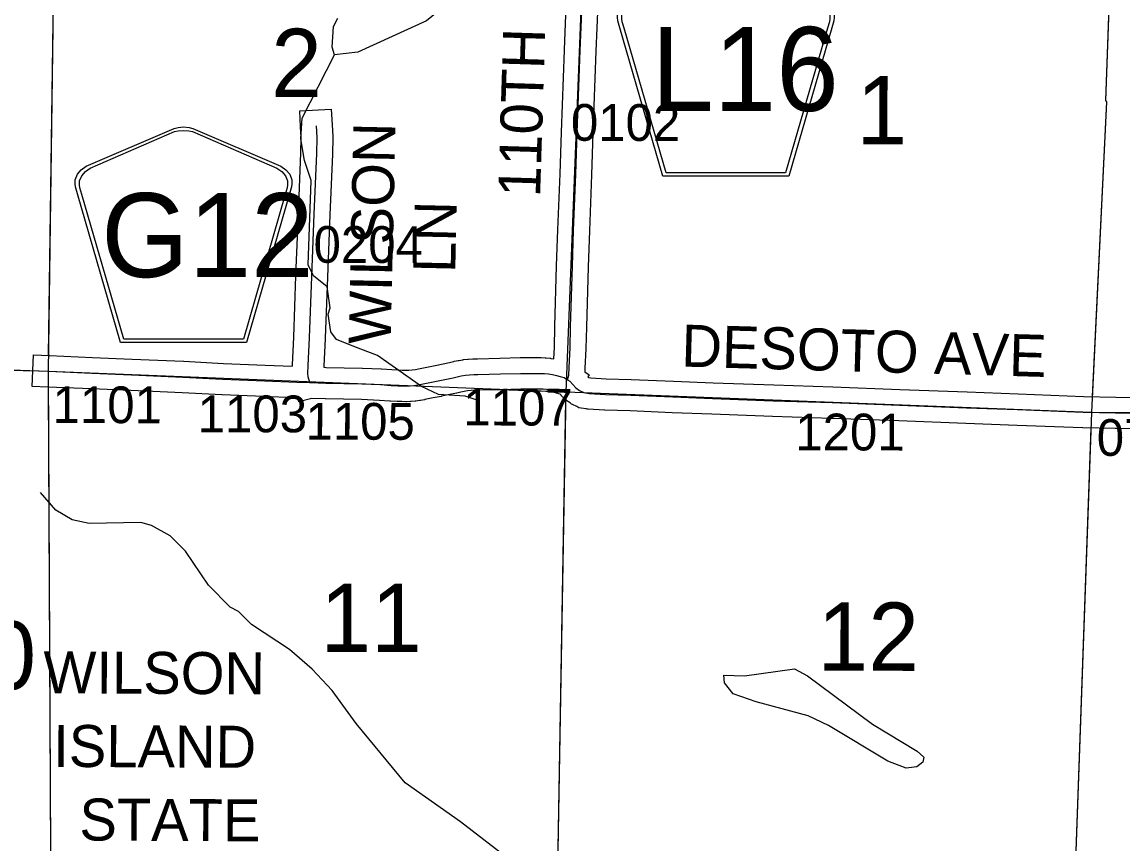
# Model space of a CAD drawing. Extents: x -132.8 to -73.3, y -60 to -26.
# Drawn here: x -129.431 to -127.336, y -34.075 to -32.509 of the extents above; entities that cross this region are included whole.
import ezdxf

# ---------------------------------------------------------------- set-up
doc = ezdxf.new("R2010")
doc.units = 0
for name, color, linetype in [('tdCoHydroRiver', 7, 'Continuous'), ('tdCoSecRdNmbr', 7, 'Continuous'), ('tdCoSecRdTxt', 7, 'Continuous'), ('tdCoSecRteBand', 7, 'Continuous'), ('tdCoSecRteCL', 7, 'Continuous'), ('tdCoSectLine', 7, 'Continuous'), ('tdCoSectLinePart', 7, 'Continuous'), ('tdCoSectNmbr', 7, 'Continuous'), ('tdCoShieldCoRte', 7, 'Continuous'), ('tdCoStPrkRd', 7, 'Continuous'), ('tdCoStPrkTxt', 7, 'Continuous'), ('tdCoSurfBitum', 7, 'Continuous'), ('tdCoSurfGravel', 7, 'Continuous')]:
    doc.layers.add(name, color=color, linetype=linetype)

msp = doc.modelspace()

# ---------------------------------------------------------------- linework, layer by layer
at = {"layer": 'tdCoHydroRiver'}
for points in [[(-128.5095, -32.3189), (-128.5267, -32.369), (-128.6035, -32.4599), (-128.6601, -32.5072), (-128.7913, -32.5666), (-128.8356, -32.5716), (-128.8399, -32.5573), (-128.8372, -32.5179), (-128.8289, -32.5024)], [(-128.562, -33.2303), (-128.587, -33.2217), (-128.6374, -33.2187), (-128.6701, -33.2035), (-128.7536, -33.1444), (-128.7989, -33.1273), (-128.8316, -33.1137), (-128.8423, -33.0992), (-128.8476, -33.0659), (-128.8441, -33.0534), (-128.8493, -33.0138), (-128.8755, -32.9926), (-128.886, -32.9718), (-128.8798, -32.811), (-128.8929, -32.7728), (-128.8996, -32.7316), (-128.8969, -32.6922), (-128.8356, -32.5716)], [(-128.8397, -33.7823), (-128.878, -33.7418), (-128.9211, -33.7043), (-128.9939, -33.6564), (-129.0185, -33.6321), (-129.034, -33.6237), (-129.0754, -33.5815), (-129.1193, -33.5172), (-129.1485, -33.4879), (-129.1842, -33.468), (-129.2046, -33.4627), (-129.3025, -33.4646), (-129.3354, -33.4573), (-129.3665, -33.4391), (-129.3955, -33.4051)], [(-128.094, -33.7532), (-128.0546, -33.7544), (-127.9595, -33.7413), (-127.9346, -33.7547), (-127.811, -33.8465), (-127.7257, -33.8979), (-127.7134, -33.9093), (-127.7152, -33.9187), (-127.7265, -33.9278), (-127.7471, -33.9304), (-127.7815, -33.9168), (-127.8947, -33.8489), (-127.9337, -33.8304), (-128.0323, -33.8039), (-128.0761, -33.7885), (-128.0928, -33.7675), (-128.094, -33.7532)], [(-128.7942, -33.8452), (-128.8397, -33.7823)], [(-128.2366, -34.3801), (-128.2724, -34.3618), (-128.2953, -34.3374), (-128.2983, -34.3311), (-128.312, -34.3133), (-128.3225, -34.2941), (-128.3317, -34.2859), (-128.3406, -34.2636), (-128.3558, -34.2458), (-128.3938, -34.1942), (-128.4261, -34.1633), (-128.5959, -34.0323), (-128.7011, -33.9583), (-128.7942, -33.8452)]]:
    msp.add_lwpolyline(points, dxfattribs=at)
at = {"layer": 'tdCoSecRteBand'}
for points in [[(-127.2533, -33.2844), (-127.3485, -33.2837), (-127.3487, -33.2837), (-127.349, -33.2837), (-127.4106, -33.2822), (-127.4108, -33.2822), (-127.411, -33.2822), (-127.5358, -33.2775), (-127.5358, -33.2775), (-127.5358, -33.2775), (-127.633, -33.2738), (-127.633, -33.2738), (-127.633, -33.2738), (-127.761, -33.2689), (-127.8889, -33.2642), (-128.0013, -33.2605), (-128.0013, -33.2605), (-128.0014, -33.2605), (-128.1168, -33.2563), (-128.1168, -33.2563), (-128.1169, -33.2563), (-128.1926, -33.2533), (-128.1926, -33.2533), (-128.1926, -33.2533), (-128.2726, -33.2501), (-128.3206, -33.2487), (-128.321, -33.2486), (-128.3215, -33.2486), (-128.3528, -33.2466), (-128.3545, -33.2465), (-128.3561, -33.2462), (-128.366, -33.2445), (-128.3703, -33.2438), (-128.3742, -33.2418), (-128.3821, -33.2379), (-128.3843, -33.2368), (-128.3863, -33.2353), (-128.3935, -33.2301), (-128.3954, -33.2287), (-128.3971, -33.2271), (-128.403, -33.2211), (-128.4036, -33.2205), (-128.4042, -33.2198), (-128.4059, -33.218), (-128.4289, -33.2116), (-128.4285, -33.2099), (-128.4319, -33.2094), (-128.4379, -33.2087), (-128.4439, -33.2084), (-128.4507, -33.2085), (-128.4508, -33.2085), (-128.4508, -33.2085), (-128.4808, -33.2085), (-128.5189, -33.2095), (-128.5189, -33.2095), (-128.5189, -33.2095), (-128.5616, -33.2104), (-128.5616, -33.2104), (-128.5616, -33.2104), (-128.5689, -33.2106), (-128.5756, -33.211), (-128.5822, -33.2118), (-128.5887, -33.2128), (-128.5952, -33.2142), (-128.6023, -33.2159), (-128.6029, -33.2161), (-128.6035, -33.2162), (-128.6319, -33.2221), (-128.6321, -33.2222), (-128.6323, -33.2222), (-128.6478, -33.2252), (-128.6633, -33.2285), (-128.6638, -33.2286), (-128.6644, -33.2287), (-128.6718, -33.2301), (-128.6725, -33.2302), (-128.6732, -33.2303), (-128.6807, -33.2312), (-128.6814, -33.2313), (-128.6821, -33.2314), (-128.6897, -33.232), (-128.6904, -33.2321), (-128.6911, -33.2321), (-128.6986, -33.2324), (-128.6993, -33.2324), (-128.7, -33.2324), (-128.7076, -33.2323), (-128.7083, -33.2323), (-128.709, -33.2323), (-128.7163, -33.2319), (-128.7289, -33.2314), (-128.7294, -33.2314), (-128.7299, -33.2313), (-128.7499, -33.2299), (-128.7842, -33.2284), (-128.8527, -33.227), (-128.8528, -33.227), (-128.853, -33.227), (-128.8535, -33.2269), (-128.8789, -33.2261), (-128.9034, -33.2329), (-128.9055, -33.2253), (-128.9082, -33.2252), (-128.9084, -33.2252), (-128.9085, -33.2252), (-128.9135, -33.2251), (-128.9135, -33.225), (-128.9702, -33.2225), (-129.0497, -33.2195), (-129.05, -33.2195), (-129.0503, -33.2195), (-129.1258, -33.2153), (-129.2232, -33.2112), (-129.2986, -33.2082), (-129.2987, -33.2082), (-129.2988, -33.2082), (-129.3813, -33.2045), (-129.4112, -33.2032), (-129.4085, -33.1432), (-129.3786, -33.1446), (-129.2962, -33.1483), (-129.2208, -33.1512), (-129.2207, -33.1512), (-129.2207, -33.1512), (-129.123, -33.1554), (-129.1228, -33.1554), (-129.1226, -33.1554), (-129.0472, -33.1596), (-128.9678, -33.1626), (-128.9677, -33.1626), (-128.9676, -33.1626), (-128.9159, -33.1648), (-128.9158, -33.1631), (-128.9158, -33.1626), (-128.9158, -33.1622), (-128.9133, -33.1093), (-128.9089, -32.9928), (-128.9089, -32.9927), (-128.9089, -32.9927), (-128.9042, -32.8743), (-128.9042, -32.8743), (-128.9042, -32.8743), (-128.8995, -32.7592), (-128.8988, -32.7295), (-128.9, -32.7088), (-128.9017, -32.6788), (-128.8418, -32.6755), (-128.8401, -32.7054), (-128.8389, -32.7274), (-128.8388, -32.7286), (-128.8388, -32.7298), (-128.8396, -32.7608), (-128.8396, -32.7611), (-128.8396, -32.7613), (-128.8443, -32.8767), (-128.8489, -32.9951), (-128.8534, -33.1117), (-128.8534, -33.1118), (-128.8534, -33.1119), (-128.8558, -33.1645), (-128.8559, -33.1668), (-128.8513, -33.167), (-128.7826, -33.1685), (-128.7823, -33.1685), (-128.782, -33.1685), (-128.747, -33.17), (-128.7465, -33.17), (-128.7461, -33.17), (-128.7261, -33.1714), (-128.7138, -33.1719), (-128.7135, -33.1719), (-128.7133, -33.1719), (-128.7064, -33.1723), (-128.7002, -33.1724), (-128.694, -33.1722), (-128.6877, -33.1716), (-128.6816, -33.1708), (-128.6753, -33.1697), (-128.66, -33.1665), (-128.6598, -33.1664), (-128.6595, -33.1664), (-128.6439, -33.1634), (-128.6164, -33.1576), (-128.6092, -33.1558), (-128.6086, -33.1557), (-128.6079, -33.1555), (-128.6001, -33.1539), (-128.5994, -33.1538), (-128.5988, -33.1537), (-128.5909, -33.1524), (-128.5902, -33.1523), (-128.5895, -33.1522), (-128.5816, -33.1513), (-128.5809, -33.1513), (-128.5803, -33.1512), (-128.5723, -33.1507), (-128.5716, -33.1506), (-128.5709, -33.1506), (-128.563, -33.1505), (-128.5204, -33.1495), (-128.4819, -33.1485), (-128.4815, -33.1485), (-128.4812, -33.1485), (-128.4509, -33.1485), (-128.4433, -33.1484), (-128.4425, -33.1484), (-128.4418, -33.1485), (-128.4342, -33.1489), (-128.4334, -33.1489), (-128.4326, -33.149), (-128.425, -33.1497), (-128.4242, -33.1498), (-128.4235, -33.1499), (-128.4178, -33.1508), (-128.4168, -33.129), (-128.4158, -33.0892), (-128.4158, -33.0891), (-128.4158, -33.0891), (-128.4126, -32.9737), (-128.4126, -32.9735), (-128.4126, -32.9734), (-128.4102, -32.9051), (-128.4102, -32.905), (-128.4102, -32.905), (-128.406, -32.7983), (-128.4035, -32.7191), (-128.4035, -32.719), (-128.4035, -32.7189), (-128.3976, -32.5628), (-128.3976, -32.5627), (-128.3976, -32.5627), (-128.3922, -32.4283)], [(-128.3322, -32.4307), (-128.3376, -32.5651), (-128.3435, -32.721), (-128.346, -32.8003), (-128.346, -32.8005), (-128.346, -32.8006), (-128.3502, -32.9073), (-128.3527, -32.9754), (-128.3559, -33.0907), (-128.3568, -33.1308), (-128.3569, -33.1312), (-128.3569, -33.1315), (-128.3586, -33.1687), (-128.3586, -33.1691), (-128.3586, -33.1694), (-128.3591, -33.1758), (-128.3507, -33.181), (-128.3533, -33.1851), (-128.3531, -33.1853), (-128.3513, -33.1862), (-128.3474, -33.1869), (-128.3182, -33.1887), (-128.2706, -33.1902), (-128.2705, -33.1902), (-128.2703, -33.1902), (-128.1902, -33.1934), (-128.1146, -33.1963), (-127.9992, -33.2005), (-127.8868, -33.2042), (-127.8868, -33.2042), (-127.8867, -33.2042), (-127.7587, -33.2089), (-127.7587, -33.2089), (-127.7587, -33.2089), (-127.6307, -33.2138), (-127.5335, -33.2175), (-127.409, -33.2222), (-127.3478, -33.2237), (-127.2531, -33.2244)]]:
    msp.add_lwpolyline(points, dxfattribs=at)
at = {"layer": 'tdCoSecRteCL'}
for points in [[(-128.392, -33.1907), (-128.3896, -33.1816), (-128.3886, -33.1673), (-128.3868, -33.1301), (-128.3859, -33.0899), (-128.3826, -32.9745), (-128.3802, -32.9062), (-128.376, -32.7994), (-128.3735, -32.72), (-128.3676, -32.5639), (-128.3622, -32.4295), (-128.36, -32.3747), (-128.354, -32.2056), (-128.3531, -32.1792)], [(-128.8825, -33.196), (-128.8856, -33.185), (-128.8861, -33.1784), (-128.8858, -33.1636), (-128.8834, -33.1105), (-128.8789, -32.9939), (-128.8742, -32.8755), (-128.8695, -32.7601), (-128.8688, -32.729), (-128.87, -32.7071)], [(-129.3799, -33.1745), (-129.2974, -33.1782), (-129.222, -33.1812), (-129.1243, -33.1854), (-129.0486, -33.1896), (-128.9689, -33.1925), (-128.9073, -33.1952), (-128.8834, -33.196), (-128.8825, -33.196)], [(-128.8825, -33.196), (-128.8817, -33.196), (-128.8521, -33.197), (-128.7833, -33.1984), (-128.7482, -33.1999), (-128.7278, -33.2014), (-128.7149, -33.2019), (-128.7074, -33.2023), (-128.6998, -33.2024), (-128.6922, -33.2021), (-128.6846, -33.2015), (-128.677, -33.2005), (-128.6696, -33.1992), (-128.6538, -33.1958), (-128.638, -33.1928), (-128.6096, -33.1869), (-128.6019, -33.1849), (-128.5941, -33.1833), (-128.5862, -33.1821), (-128.5782, -33.1812), (-128.5703, -33.1806), (-128.5623, -33.1804), (-128.5196, -33.1795), (-128.4812, -33.1785), (-128.4508, -33.1785), (-128.4432, -33.1784), (-128.4356, -33.1788), (-128.4281, -33.1796), (-128.4206, -33.1808), (-128.4131, -33.1823), (-128.4058, -33.1843), (-128.3985, -33.1866), (-128.3921, -33.1906), (-128.392, -33.1907)], [(-128.392, -33.1907), (-128.3874, -33.1935), (-128.3818, -33.1999), (-128.3759, -33.2058), (-128.3687, -33.211), (-128.3608, -33.215), (-128.3509, -33.2167), (-128.3196, -33.2187), (-128.2715, -33.2201), (-128.1914, -33.2234), (-128.1157, -33.2263), (-128.0003, -33.2305), (-127.8878, -33.2342), (-127.7598, -33.2389), (-127.6318, -33.2438), (-127.5347, -33.2475), (-127.4099, -33.2522), (-127.3482, -33.2537), (-127.2531, -33.2544), (-127.1892, -33.2537), (-127.1524, -33.2541)]]:
    msp.add_lwpolyline(points, dxfattribs=at)
at = {"layer": 'tdCoSectLine'}
for points in [[(-129.3804, -33.1745), (-129.3661, -32.1456)], [(-128.3947, -33.2139), (-128.3535, -32.1792)], [(-127.3514, -32.2189), (-127.367, -32.659), (-127.3657, -32.6615), (-127.3942, -33.2526)], [(-130.5224, -33.1337), (-129.3804, -33.1745)], [(-129.3804, -33.1745), (-128.3947, -33.2139)], [(-129.3752, -34.2199), (-129.3804, -33.1745)], [(-128.4124, -34.2321), (-128.3947, -33.2139)], [(-128.3947, -33.2139), (-127.3942, -33.2526)], [(-127.3942, -33.2526), (-127.4298, -34.2489)], [(-127.3942, -33.2526), (-126.4031, -33.2562)]]:
    msp.add_lwpolyline(points, dxfattribs=at)
at = {"layer": 'tdCoSectLinePart'}
for points in [[(-129.38, -33.1445), (-129.3661, -32.1456)], [(-127.3525, -32.2488), (-127.367, -32.659), (-127.3657, -32.6615), (-127.3927, -33.2226)], [(-130.5224, -33.1337), (-129.4104, -33.1735)], [(-129.3752, -34.2199), (-129.3803, -33.2045)], [(-128.5033, -33.2096), (-128.4151, -33.2131)], [(-128.4124, -34.2321), (-128.395, -33.2292)], [(-127.3952, -33.2824), (-127.4298, -34.2489)]]:
    msp.add_lwpolyline(points, dxfattribs=at)
at = {"layer": 'tdCoShieldCoRte'}
for points in [[(-128.21, -32.803), (-128.292, -32.5202), (-128.2958, -32.507), (-128.2966, -32.5011), (-128.2966, -32.4933), (-128.2923, -32.483), (-128.2851, -32.4745), (-128.2755, -32.4678), (-128.1082, -32.3955), (-128.1007, -32.3938), (-128.0903, -32.3929), (-128.0798, -32.3938), (-128.0723, -32.3955), (-127.905, -32.4678), (-127.8955, -32.4745), (-127.8882, -32.483), (-127.884, -32.4933), (-127.884, -32.5011), (-127.8847, -32.507), (-127.8886, -32.5202), (-127.9705, -32.803)], [(-128.2042, -32.7967), (-128.2839, -32.5214), (-128.2876, -32.5088), (-128.2883, -32.5032), (-128.2883, -32.4957), (-128.2842, -32.4858), (-128.2773, -32.4776), (-128.2681, -32.4712), (-128.1075, -32.4018), (-128.1003, -32.4002), (-128.0903, -32.3993), (-128.0803, -32.4002), (-128.073, -32.4018), (-127.9125, -32.4712), (-127.9033, -32.4776), (-127.8963, -32.4858), (-127.8922, -32.4957), (-127.8922, -32.5032), (-127.8929, -32.5088), (-127.8966, -32.5214), (-127.9764, -32.7967)], [(-129.2428, -33.1195), (-129.3247, -32.8366), (-129.3286, -32.8234), (-129.3293, -32.8175), (-129.3293, -32.8097), (-129.3251, -32.7994), (-129.3178, -32.7909), (-129.3082, -32.7842), (-129.1409, -32.7119), (-129.1334, -32.7103), (-129.123, -32.7093), (-129.1126, -32.7103), (-129.1051, -32.7119), (-128.9378, -32.7842), (-128.9282, -32.7909), (-128.9209, -32.7994), (-128.9167, -32.8097), (-128.9167, -32.8175), (-128.9174, -32.8234), (-128.9213, -32.8366), (-129.0032, -33.1195)], [(-129.2369, -33.1131), (-129.3166, -32.8379), (-129.3204, -32.8252), (-129.3211, -32.8196), (-129.3211, -32.8121), (-129.317, -32.8022), (-129.31, -32.794), (-129.3008, -32.7876), (-129.1402, -32.7182), (-129.133, -32.7166), (-129.123, -32.7157), (-129.113, -32.7166), (-129.1058, -32.7182), (-128.9452, -32.7876), (-128.936, -32.794), (-128.929, -32.8022), (-128.9249, -32.8121), (-128.9249, -32.8196), (-128.9256, -32.8252), (-128.9294, -32.8379), (-129.0091, -33.1131)]]:
    msp.add_lwpolyline(points, close=True, dxfattribs=at)
at = {"layer": 'tdCoStPrkRd'}
for p, q in [((-129.438, -33.1726), (-129.38, -33.1745)), ((-129.38, -33.1745), (-129.3799, -33.1745))]:
    msp.add_line(p, q, dxfattribs=at)
at = {"layer": 'tdCoSurfBitum'}
msp.add_lwpolyline([(-129.3799, -33.1745), (-129.2974, -33.1782), (-129.222, -33.1812), (-129.1243, -33.1854), (-129.0486, -33.1896), (-128.9689, -33.1925), (-128.9073, -33.1952), (-128.8834, -33.196), (-128.8825, -33.196), (-128.8817, -33.196), (-128.8521, -33.197), (-128.7833, -33.1984), (-128.7482, -33.1999), (-128.7278, -33.2014), (-128.7149, -33.2019), (-128.7074, -33.2023), (-128.6998, -33.2024), (-128.6922, -33.2021), (-128.6846, -33.2015), (-128.677, -33.2005), (-128.6696, -33.1992), (-128.6538, -33.1958), (-128.638, -33.1928), (-128.6096, -33.1869), (-128.6019, -33.1849), (-128.5941, -33.1833), (-128.5862, -33.1821), (-128.5782, -33.1812), (-128.5703, -33.1806), (-128.5623, -33.1804), (-128.5196, -33.1795), (-128.4812, -33.1785), (-128.4508, -33.1785), (-128.4432, -33.1784), (-128.4356, -33.1788), (-128.4281, -33.1796), (-128.4206, -33.1808), (-128.4131, -33.1823), (-128.4058, -33.1843), (-128.3985, -33.1866), (-128.3921, -33.1906), (-128.3874, -33.1935), (-128.3818, -33.1999), (-128.3759, -33.2058), (-128.3687, -33.211), (-128.3608, -33.215), (-128.3509, -33.2167), (-128.3196, -33.2187), (-128.2715, -33.2201), (-128.1914, -33.2234), (-128.1157, -33.2263), (-128.0003, -33.2305), (-127.8878, -33.2342), (-127.7598, -33.2389), (-127.6318, -33.2438), (-127.5347, -33.2475), (-127.4099, -33.2522), (-127.3482, -33.2537), (-127.2531, -33.2544)], dxfattribs=at)
at = {"layer": 'tdCoSurfGravel'}
for points in [[(-128.392, -33.1907), (-128.3896, -33.1816), (-128.3886, -33.1673), (-128.3868, -33.1301), (-128.3859, -33.0899), (-128.3826, -32.9745), (-128.3802, -32.9062), (-128.376, -32.7994), (-128.3735, -32.72), (-128.3676, -32.5639), (-128.3622, -32.4295), (-128.36, -32.3747), (-128.354, -32.2056), (-128.3531, -32.1792)], [(-128.8825, -33.196), (-128.8856, -33.185), (-128.8861, -33.1784), (-128.8858, -33.1636), (-128.8834, -33.1105), (-128.8789, -32.9939), (-128.8742, -32.8755), (-128.8695, -32.7601), (-128.8688, -32.729), (-128.87, -32.7071)]]:
    msp.add_lwpolyline(points, dxfattribs=at)

# ---------------------------------------------------------------- texts
at = {"layer": 'tdCoSecRdNmbr'}
for s, rotation, p in [('0102', 359.9037, (-128.3854, -32.7356)), ('0204', 359.9034, (-128.8755, -32.9679)), ('1101', 359.9069, (-129.3725, -33.2731)), ('1103', 359.9069, (-129.0961, -33.2904)), ('1107', 359.9069, (-128.5904, -33.2776)), ('1105', 359.9069, (-128.8909, -33.3046)), ('1201', 359.9069, (-127.9581, -33.325)), ('0701', 359.9069, (-127.384, -33.3355))]:
    msp.add_text(s, height=0.07, rotation=rotation, dxfattribs=at).set_placement(p)
at = {"layer": 'tdCoSecRdTxt'}
for s, rotation, p in [('110TH ST', 88.2268, (-128.4441, -32.8436)), ('WILSON', 88.7327, (-128.7287, -33.1236)), ('LN', 88.7327, (-128.6057, -32.9877)), ('DESOTO AVE', 358.3546, (-128.1758, -33.1654))]:
    msp.add_text(s, height=0.08, rotation=rotation, dxfattribs=at).set_placement(p)
at = {"layer": 'tdCoSectNmbr'}
for s, rotation, p in [('2', 359.9033, (-128.9563, -32.6522)), ('1', 359.904, (-127.8417, -32.7423)), ('11', 359.9033, (-128.8627, -33.7087)), ('12', 359.904, (-127.9158, -33.7446)), ('10', 359.9024, (-129.5973, -33.7801))]:
    msp.add_text(s, height=0.13, rotation=rotation, dxfattribs=at).set_placement(p)
at = {"layer": 'tdCoShieldCoRte'}
for s, p in [('L16', (-128.2322, -32.6788)), ('G12', (-129.2798, -32.9952))]:
    msp.add_text(s, height=0.16, dxfattribs=at).set_placement(p)
at = {"layer": 'tdCoStPrkTxt'}
for s, p in [('WILSON', (-129.3901, -33.7876)), ('ISLAND', (-129.3714, -33.9277)), ('STATE', (-129.3215, -34.0679))]:
    msp.add_text(s, height=0.08, rotation=359.7035, dxfattribs=at).set_placement(p)

doc.saveas('drawing.dxf')
